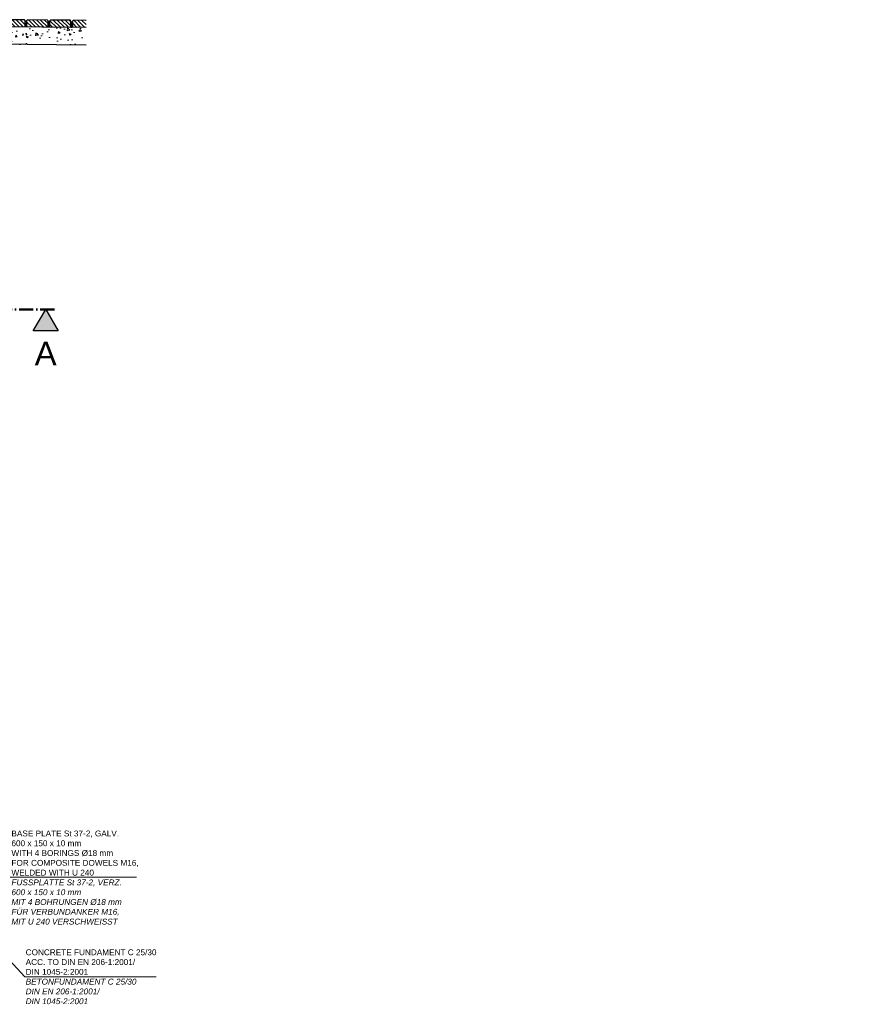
# Model space of a CAD drawing. Header units: millimetres. Extents: x -6179 to 46156, y -8419 to 8561.
# Tile 502 of 508: x 7835 to 15015, y -7923 to 462. Entities that reach past the tile are written whole.
import ezdxf

# ---------------------------------------------------------------- set-up
doc = ezdxf.new("R2010")
doc.units = ezdxf.units.MM
doc.linetypes.add('ACAD_ISO10W100', pattern=[18, 12, -3, 0, -3])
doc.layers.add('Bemaßung', color=7, linetype='Continuous', lineweight=9)
doc.layers.add('Pflaster-Gehweg', color=7, linetype='Continuous', lineweight=15)
doc.layers.add('Beschriftung', color=7, linetype='Continuous')
doc.layers.add('Text', color=7, linetype='Continuous')
doc.styles.add('Arial_Standard', font='arial.ttf')
doc.styles.add('LBB3.5M1000', font='isocp.shx', dxfattribs={"height": 3.5})

msp = doc.modelspace()

# ---------------------------------------------------------------- hatches: boundary and pattern name
at = {"layer": 'Bemaßung'}
h = msp.add_hatch(color=256, dxfattribs=at)
h.dxf.hatch_style = 1
h.paths.add_polyline_path([(7951.04432, -2188.54444), (8056.7825, -2005.40053), (8162.52069, -2188.54444)])
at = {"layer": 'Pflaster-Gehweg', "lineweight": 9}
h = msp.add_hatch(dxfattribs=at)
h.set_pattern_fill('LINE', color=256, scale=7.5, angle=135, style=0)
h.set_pattern_definition([(135, (-14943870.224, 2496138), (-16.837980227, -16.837980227), [])])
h.paths.add_polyline_path([(7701.12684, 401.59607), (7701.62453, 456.2905), (7706.97587, 461.54533), (7876.36226, 460.00398), (7881.61708, 454.65265), (7881.11938, 399.95821)], flags=0)
h = msp.add_hatch(dxfattribs=at)
h.set_pattern_fill('AR-CONC', color=256, scale=0.1, style=0)
h.set_pattern_definition([(50, (-14943870.224, 2496138.001), (18.2184669, -1.593908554), [1.905, -20.955]), (355, (-14943870.224, 2496138), (-3.524282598, 19.105664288), [1.524, -16.764]), (100.451, (-14943868.706, 2496137.868), (14.694250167, 17.511668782), [1.619, -17.809]), (46.1842, (-14943870.224, 2496143.08), (27.10790409, -4.204232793), [2.8575, -31.4325]), (96.6356, (-14943867.965, 2496142.73), (23.740423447, 24.74255559), [2.4285, -26.7135]), (351.184, (-14943870.224, 2496143.08), (23.74046058, 24.742511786), [2.286, -25.146]), (21, (-14943867.684, 2496141.811), (15.161487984, -10.226551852), [1.905, -20.955]), (326, (-14943867.684, 2496141.81), (6.180202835, 18.418796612), [1.524, -16.764]), (71.4514, (-14943866.42, 2496140.959), (21.341649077, 8.192285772), [1.619, -17.809]), (37.5, (-14943870.224, 2496138.001), (0.308860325, 8.4555038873), [0, -16.5608, 0, -17.018, 0, -16.8275]), (7.5, (-14943870.224, 2496138.001), (6.681966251, 10.018057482), [0, -9.7028, 0, -16.1798, 0, -6.4135]), (327.5, (-14943875.8883, 2496138.001), (13.5590595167, -0.5728743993), [0, -6.35, 0, -19.812, 0, -26.289]), (317.5, (-14943878.428, 2496138.001), (14.812918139, 2.542649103), [0, -8.255, 0, -13.1572, 0, -18.669])])
h.paths.add_polyline_path([(7881.11938, 399.95821), (7881.57329, 449.83971, 0.1313025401), (7889.0554, 447.8404, 0.1320187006), (7896.5741, 449.86083), (7896.11876, 399.82173)], flags=0)
h = msp.add_hatch(dxfattribs=at)
h.set_pattern_fill('LINE', color=256, scale=7.5, angle=135, style=0)
h.set_pattern_definition([(135, (-14944065.216, 2496136.227), (-16.837980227, -16.837980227), [])])
h.paths.add_polyline_path([(7896.11876, 399.82172), (7896.61646, 454.51616), (7901.9678, 459.77098), (8071.35418, 458.22963), (8076.60901, 452.8783), (8076.11131, 398.18387)], flags=0)
h = msp.add_hatch(dxfattribs=at)
h.set_pattern_fill('AR-CONC', color=256, scale=0.1, style=0)
h.set_pattern_definition([(50, (-14944065.216, 2496136.227), (18.2184669, -1.593908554), [1.905, -20.955]), (355, (-14944065.216, 2496136.227), (-3.524282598, 19.105664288), [1.524, -16.764]), (100.451, (-14944063.698, 2496136.094), (14.694250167, 17.511668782), [1.619, -17.809]), (46.1842, (-14944065.216, 2496141.307), (27.10790409, -4.204232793), [2.8575, -31.4325]), (96.6356, (-14944062.957, 2496140.956), (23.740423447, 24.74255559), [2.4285, -26.7135]), (351.184, (-14944065.216, 2496141.307), (23.74046058, 24.742511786), [2.286, -25.146]), (21, (-14944062.676, 2496140.037), (15.161487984, -10.226551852), [1.905, -20.955]), (326, (-14944062.676, 2496140.037), (6.180202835, 18.418796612), [1.524, -16.764]), (71.4514, (-14944061.413, 2496139.184), (21.341649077, 8.192285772), [1.619, -17.809]), (37.5, (-14944065.216, 2496136.2266), (0.308860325, 8.4555038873), [0, -16.5608, 0, -17.018, 0, -16.8275]), (7.5, (-14944065.216, 2496136.227), (6.681966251, 10.018057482), [0, -9.7028, 0, -16.1798, 0, -6.4135]), (327.5, (-14944070.88, 2496136.2266), (13.5590595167, -0.5728743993), [0, -6.35, 0, -19.812, 0, -26.289]), (317.5, (-14944073.42, 2496136.227), (14.812918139, 2.542649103), [0, -8.255, 0, -13.1572, 0, -18.669])])
h.paths.add_polyline_path([(8076.11131, 398.18386), (8076.56521, 448.06536, 0.1313025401), (8084.04733, 446.06605, 0.1320187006), (8091.56603, 448.08648), (8091.11069, 398.04738)], flags=0)
h = msp.add_hatch(dxfattribs=at)
h.set_pattern_fill('LINE', color=256, scale=7.5, angle=135, style=0)
h.set_pattern_definition([(135, (-14944260.208, 2496134.452), (-16.837980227, -16.837980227), [])])
h.paths.add_polyline_path([(8091.11069, 398.04737), (8091.60839, 452.74181), (8096.95972, 457.99663), (8266.34611, 456.45529), (8271.60094, 451.10395), (8271.10324, 396.40952)], flags=0)
h = msp.add_hatch(dxfattribs=at)
h.set_pattern_fill('AR-CONC', color=256, scale=0.1, style=0)
h.set_pattern_definition([(50, (-14944260.208, 2496134.452), (18.2184669, -1.593908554), [1.905, -20.955]), (355, (-14944260.208, 2496134.452), (-3.524282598, 19.105664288), [1.524, -16.764]), (100.451, (-14944258.69, 2496134.32), (14.694250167, 17.511668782), [1.619, -17.809]), (46.1842, (-14944260.208, 2496139.532), (27.10790409, -4.204232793), [2.8575, -31.4325]), (96.6356, (-14944257.95, 2496139.182), (23.740423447, 24.74255559), [2.4285, -26.7135]), (351.184, (-14944260.208, 2496139.532), (23.74046058, 24.742511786), [2.286, -25.146]), (21, (-14944257.668, 2496138.262), (15.161487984, -10.226551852), [1.905, -20.955]), (326, (-14944257.668, 2496138.262), (6.180202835, 18.418796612), [1.524, -16.764]), (71.4514, (-14944256.405, 2496137.41), (21.341649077, 8.192285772), [1.619, -17.809]), (37.5, (-14944260.208, 2496134.452), (0.308860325, 8.4555038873), [0, -16.5608, 0, -17.018, 0, -16.8275]), (7.5, (-14944260.208, 2496134.452), (6.681966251, 10.018057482), [0, -9.7028, 0, -16.1798, 0, -6.4135]), (327.5, (-14944265.872, 2496134.452), (13.5590595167, -0.5728743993), [0, -6.35, 0, -19.812, 0, -26.289]), (317.5, (-14944268.412, 2496134.452), (14.812918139, 2.542649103), [0, -8.255, 0, -13.1572, 0, -18.669])])
h.paths.add_polyline_path([(8271.10324, 396.40952), (8271.55714, 446.29102, 0.1313025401), (8279.03926, 444.29171, 0.1320187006), (8286.55795, 446.31214), (8286.10262, 396.27303)], flags=0)
h = msp.add_hatch(dxfattribs=at)
h.set_pattern_fill('LINE', color=256, scale=7.5, angle=135, style=0)
h.set_pattern_definition([(135, (-14944455.2, 2496132.678), (-16.837980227, -16.837980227), [])])
h.paths.add_polyline_path([(8399.68853, 395.23944), (8399.68853, 455.24193), (8291.95165, 456.22229), (8286.60031, 450.96746), (8286.10262, 396.27303)])
h = msp.add_hatch(dxfattribs=at)
h.set_pattern_fill('AR-CONC', color=256, style=0)
h.set_pattern_definition([(130, (-97436.98, 129), (-182.18467, -15.93909), [19.05, -209.55]), (185, (-97436.98, 129), (35.24283, 191.05664), [15.24, -167.64]), (79.549, (-97452.16, 127.67), (-146.9425, 175.1167), [16.19, -178.09]), (133.8158, (-97436.98, 179.8), (-271.07904, -42.04233), [28.575, -314.325]), (83.3644, (-97459.57, 176.3), (-237.40423, 247.42556), [24.285, -267.135]), (188.816, (-97436.98, 179.8), (-237.4046, 247.4251), [22.86, -251.46]), (159, (-97462.38, 167.1), (-151.61488, -102.26552), [19.05, -209.55]), (214, (-97462.38, 167.1), (-61.80203, 184.18797), [15.24, -167.64]), (108.5486, (-97475.01, 158.58), (-213.4165, 81.92286), [16.19, -178.09]), (142.5, (-97436.98, 129), (-3.088603, 84.55504), [0, -165.608, 0, -170.18, 0, -168.275]), (172.5, (-97436.98, 129), (-66.81966, 100.180575), [0, -97.028, 0, -161.798, 0, -64.135]), (212.5, (-97380.34, 129), (-135.590595, -5.728744), [0, -63.5, 0, -198.12, 0, -262.89]), (222.5, (-97354.94, 129), (-148.12918, 25.42649), [0, -82.55, 0, -131.572, 0, -186.69])])
h.paths.add_polyline_path([(8399.68853, 245.23323), (8399.68853, 395.23944), (7099.78679, 407.06802), (7099.78679, 257.06181)])

# ---------------------------------------------------------------- linework, layer by layer
at = {"linetype": 'ACAD_ISO10W100', "lineweight": 50, "ltscale": 10}
msp.add_line((8130.34536, -2005.40053), (7739.07654, -2005.40053), dxfattribs=at)
msp.add_lwpolyline([(8056.7825, -2005.40053), (8162.52069, -2188.54444), (7951.04432, -2188.54444)], close=True)
at = {"layer": 'Pflaster-Gehweg', "lineweight": 25}
for p, q in [((7876.36226, 460.00398), (7706.97587, 461.54533)), ((7881.11938, 399.95821), (7881.61708, 454.65265)), ((7896.11876, 399.82172), (7896.61646, 454.51616)), ((8071.35418, 458.22963), (7901.9678, 459.77098)), ((8076.11131, 398.18386), (8076.60901, 452.8783)), ((8091.11069, 398.04737), (8091.60839, 452.74181)), ((8266.34611, 456.45529), (8096.95972, 457.99663)), ((8271.10324, 396.40952), (8271.60094, 451.10395)), ((8286.10262, 396.27303), (8286.60031, 450.96746)), ((8399.68853, 455.24193), (8291.95165, 456.22229)), ((8399.68853, 395.23944), (7099.78679, 407.06802)), ((8399.68853, 245.23323), (7099.78679, 257.06181))]:
    msp.add_line(p, q, dxfattribs=at)
at = {"layer": 'Pflaster-Gehweg'}
for p, q in [((7876.36226, 460.00398), (7881.61708, 454.65265)), ((7901.9678, 459.77098), (7896.61646, 454.51616)), ((8071.35418, 458.22963), (8076.60901, 452.8783)), ((8096.95972, 457.99663), (8091.60839, 452.74181)), ((8266.34611, 456.45529), (8271.60094, 451.10395)), ((8291.95165, 456.22229), (8286.60031, 450.96746))]:
    msp.add_line(p, q, dxfattribs=at)
for centre in [(7889.0554, 462.8404), (8084.04733, 461.06605), (8279.03926, 459.29171)]:
    msp.add_arc(centre, 15, 240.078841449, 300.082493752, dxfattribs=at)
at = {"layer": 'Text', "lineweight": 9}
for p, q in [((8829.29983, -6840.34461), (7754.2273, -6840.34336)), ((7879.10784, -7688.25669), (7646.5062, -7436.86658)), ((8996.82784, -7688.25669), (7879.10784, -7688.25669))]:
    msp.add_line(p, q, dxfattribs=at)

# ---------------------------------------------------------------- texts
at = {"layer": 'Beschriftung', "char_height": 200, "attachment_point": 1, "style": 'LBB3.5M1000'}
for s, insert, width in [('\\pi244.57;{\\fArial|b0|i0|c0|p34;TOP VIEW\\P\\pi15.509;\\fArial|b0|i1|c0|p34;DRAUFSICHT\\P\\pi106.2;\\fArial|b0|i0|c0|p34;\\H0.5x;SCALE / MASSSTAB 1:20}', (-3283.55913, -240.89052), 1845.4785758), ('{\\fArial|b0|i0|c0|p34;A}', (7962.89111, -2280.59904, -475.00001), 216.1635874), ('\\pi100.47;{\\fArial|b0|i0|c0|p34;\\H0.5x;DETAIL "2"}', (-5361.57918, -5881.43389), 888.3914863), ('\\pi73.559;{\\fArial|b0|i0|c0|p34;\\H0.5x;DETAIL "3"}', (-176.54116, -6008.56737), 834.5667764), ('\\pi87.901;{\\fArial|b0|i0|c0|p34;\\H0.5x;DETAIL "1"\\fArial|b0|i1|c0|p34;\\H2x;\\P\\pi23.355;\\fArial|b0|i0|c0|p34;\\H0.25x;SCALE / MASSSTAB 1:10}', (6808.99576, -5964.52525), 863.2507441)]:
    msp.add_mtext(s, dxfattribs=dict(at, insert=insert, width=width))
at = {"layer": 'Text', "char_height": 50, "attachment_point": 4, "style": 'Arial_Standard'}
for s, insert, width in [('BASE PLATE St 37-2, GALV.\\P600 x 150 x 10 mm\\PWITH 4 BORINGS %%C18 mm\\PFOR COMPOSITE DOWELS M16, \\PWELDED WITH U 240\\P{\\fArial|b0|i1|c0|p34;FUSSPLATTE St 37-2, VERZ.\\P600 x 150 x 10 mm\\PMIT 4 BOHRUNGEN %%C18 mm\\PFÜR VERBUNDANKER M16,\\PMIT U 240 VERSCHWEISST}', (7764.76733, -6843.34042), 1987.9879559), ('CONCRETE FUNDAMENT C 25/30\\PACC. TO DIN EN 206-1:2001/\\PDIN 1045-2:2001\\P{\\fArial|b0|i1|c0|p34;BETONFUNDAMENT C 25/30\\PDIN EN 206-1:2001/\\PDIN 1045-2:2001}', (7885.80649, -7688.25669), 1798.4084518)]:
    msp.add_mtext(s, dxfattribs=dict(at, insert=insert, width=width))

doc.saveas('drawing.dxf')
